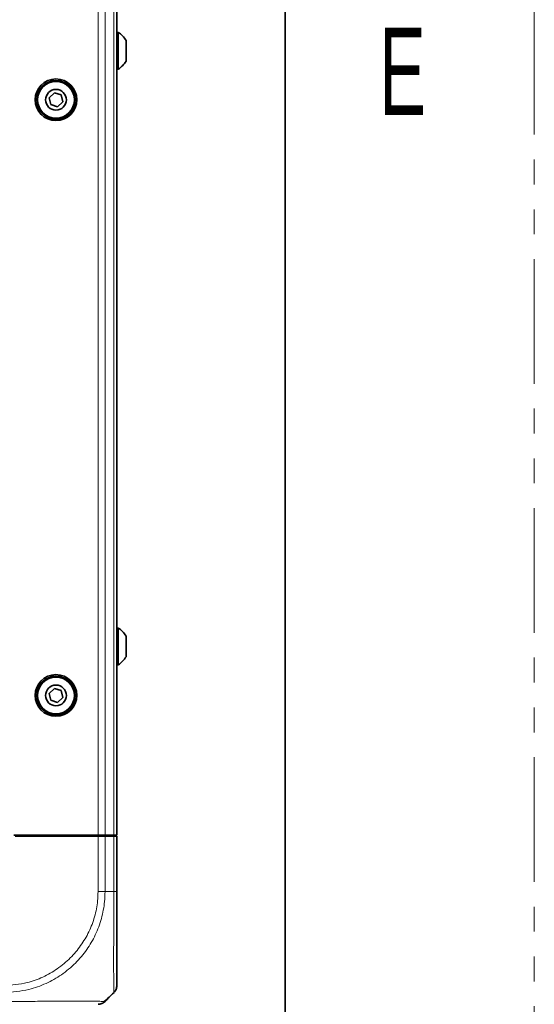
# Model space of a CAD drawing. Header units: millimetres. Extents: x 0 to 1118, y 0 to 864.
# Tile 331 of 339: x 1091 to 1118, y 438 to 488. Entities that reach past the tile are written whole.
import ezdxf

# ---------------------------------------------------------------- set-up
doc = ezdxf.new("R2010")
doc.units = ezdxf.units.MM
doc.linetypes.add('PHANTOM', pattern=[12.7, 6.35, -1.27, 1.27, -1.27, 1.27, -1.27])
doc.styles.add('SLDTEXTSTYLE1', font='TXT', dxfattribs={"width": 0.6})

msp = doc.modelspace()

# ---------------------------------------------------------------- linework, layer by layer
at = {"color": 7, "linetype": 'PHANTOM', "lineweight": 18}
msp.add_line((1117.6, 0), (1117.6, 863.6), dxfattribs=at)
at = {"color": 7, "linetype": 'Continuous', "lineweight": 35}
for p, q in [((1104.9, 838.2), (1104.9, 25.4)), ((1096.3228, 446.8764), (1096.3228, 524.6264)), ((1096.3878, 487.8139), (1096.3228, 487.8139)), ((1096.3878, 487.7516), (1096.3878, 487.8139)), ((1096.3878, 485.9389), (1096.3878, 487.7516)), ((1096.7928, 487.3691), (1096.7928, 487.4042)), ((1096.7928, 486.3487), (1096.7928, 487.3691)), ((1096.3228, 485.9389), (1096.3878, 485.9389)), ((1093.1381, 484.7278), (1092.8749, 484.4809)), ((1093.4835, 484.6233), (1093.1381, 484.7278)), ((1093.5657, 484.2719), (1093.4835, 484.6233)), ((1092.8749, 484.4809), (1092.9571, 484.1295)), ((1092.9571, 484.1295), (1093.3025, 484.0251)), ((1093.3025, 484.0251), (1093.5657, 484.2719)), ((1096.3878, 457.4389), (1096.3228, 457.4389)), ((1096.3878, 457.3766), (1096.3878, 457.4389)), ((1096.3878, 455.5639), (1096.3878, 457.3766)), ((1096.7928, 456.9941), (1096.7928, 457.0292)), ((1096.7928, 455.9737), (1096.7928, 456.9941)), ((1096.3228, 455.5639), (1096.3878, 455.5639)), ((1093.1381, 454.3528), (1092.8749, 454.1059)), ((1092.8749, 454.1059), (1092.9571, 453.7545)), ((1093.4835, 454.2483), (1093.1381, 454.3528)), ((1093.3025, 453.6501), (1093.5657, 453.8969)), ((1093.5657, 453.8969), (1093.4835, 454.2483)), ((1092.9571, 453.7545), (1093.3025, 453.6501)), ((1091.0728, 446.8764), (1095.3657, 446.8764)), ((1091.6103, 446.8764), (1091.6103, 446.8264)), ((1091.7737, 446.8764), (1091.7728, 446.8264)), ((1094.5719, 446.8764), (1094.5728, 446.8264)), ((1095.1728, 446.8764), (1095.1728, 446.8264)), ((1095.2353, 446.8264), (1095.2353, 446.8764)), ((1095.3237, 446.8764), (1095.3228, 446.8264)), ((1095.3657, 446.8764), (1095.7192, 446.8764)), ((1095.7192, 446.8764), (1096.1763, 446.8764)), ((1095.7969, 446.8764), (1095.7978, 446.8264)), ((1096.1763, 446.8764), (1096.3228, 446.8764)), ((1091.1318, 446.8264), (1095.3657, 446.8264)), ((1095.3657, 446.8264), (1095.7192, 446.8264)), ((1095.7192, 446.8264), (1096.1763, 446.8264)), ((1096.1763, 446.8264), (1096.3228, 446.8264)), ((1096.3228, 446.8264), (1096.3228, 444.0019)), ((1095.8801, 438.5588), (1096.1763, 438.8549))]:
    msp.add_line(p, q, dxfattribs=at)
at = {"color": 7, "linetype": 'Continuous', "lineweight": 18}
for p, q in [((1095.3657, 446.8764), (1095.3657, 524.6264)), ((1095.7192, 446.8764), (1095.7192, 524.6264)), ((1096.1763, 446.8764), (1096.1763, 524.6264)), ((1095.247, 446.8264), (1095.247, 446.8764)), ((1095.3657, 444.0019), (1095.3657, 446.8264)), ((1095.7192, 446.8264), (1095.7192, 444.0015)), ((1096.1763, 444.0015), (1096.1763, 446.8264)), ((1095.7192, 444.0014), (1096.1764, 444.0014))]:
    msp.add_line(p, q, dxfattribs=at)
at = {"color": 7, "linetype": 'Continuous', "lineweight": 35}
for centre, radius in [((1093.2203, 484.3764), 1.0625), ((1093.2203, 484.3764), 0.9838), ((1093.2203, 484.3764), 0.9375), ((1093.2203, 484.3764), 0.5278), ((1093.2203, 454.0014), 1.0625), ((1093.2203, 454.0014), 0.9838), ((1093.2203, 454.0014), 0.9375), ((1093.2203, 454.0014), 0.5278)]:
    msp.add_circle(centre, radius, dxfattribs=at)
for centre, radius, start, end in [((1095.8491, 486.8764), 1.0813, 29.2162, 60.11785), ((1095.8491, 486.8764), 1.0812, 299.88215, 330.7838), ((1095.8491, 456.5014), 1.0813, 29.2162, 60.11785), ((1095.8491, 456.5014), 1.0812, 299.88215, 330.7838)]:
    msp.add_arc(centre, radius, start, end, dxfattribs=at)
at = {"color": 7, "linetype": 'Continuous', "lineweight": 18}
for points, knots in [([(1090.5722, 439.2086), (1090.97, 439.2369), (1091.6507, 439.2853), (1092.5595, 439.6227), (1093.3042, 440.0446), (1093.9556, 440.5895), (1094.496, 441.2308), (1094.9167, 441.9394), (1095.2074, 442.7099), (1095.3476, 443.408), (1095.3607, 443.8417), (1095.3655, 444.0019)], [0, 0, 0, 0, 0.1584128, 0.2711139, 0.3838354, 0.4991898, 0.6083334, 0.7174776, 0.826751, 0.9360043, 1, 1, 1, 1]), ([(1095.7191, 444.0015), (1095.7138, 443.8295), (1095.6996, 443.3675), (1095.5558, 442.6158), (1095.2503, 441.7885), (1094.8024, 441.0186), (1094.2216, 440.3275), (1093.5193, 439.7439), (1092.7166, 439.2927), (1091.7368, 438.9366), (1091.0002, 438.8849), (1090.5727, 438.855)], [0, 0, 0, 0, 0.0638809, 0.1715817, 0.2825247, 0.3900468, 0.5008149, 0.6162125, 0.7271686, 0.8416822, 1, 1, 1, 1]), ([(1096.1762, 438.855), (1096.1762, 438.8605), (1096.1761, 438.875), (1096.1726, 439.0216), (1096.1664, 439.326), (1096.1607, 439.7715), (1096.1578, 440.3174), (1096.1586, 440.9621), (1096.1638, 441.6884), (1096.1709, 442.4666), (1096.176, 443.2477), (1096.1762, 443.7485), (1096.1763, 444.0015)], [0, 0, 0, 0, 0.0657965, 0.1727607, 0.2828934, 0.389757, 0.4997969, 0.5968708, 0.7039461, 0.8142113, 0.9061257, 1, 1, 1, 1]), ([(1090.6007, 438.3979), (1090.7683, 438.398), (1091.2244, 438.3982), (1091.9683, 438.4015), (1092.7907, 438.4073), (1093.5566, 438.4125), (1094.2833, 438.4145), (1094.8829, 438.412), (1095.3203, 438.4061), (1095.596, 438.4005), (1095.6381, 438.3996), (1095.656, 438.3992)], [0, 0, 0, 0, 0.0671378, 0.1826382, 0.3015758, 0.416957, 0.535791, 0.6801766, 0.7947562, 0.912682, 1, 1, 1, 1])]:
    msp.add_open_spline(points, degree=3, knots=knots, dxfattribs=at)
for points in [[(1095.7191, 444.0015), (1095.6947, 444.0016), (1095.6458, 444.0016), (1095.5579, 444.0017), (1095.4637, 444.0018), (1095.3982, 444.0019), (1095.3655, 444.0019)], [(1096.1763, 444.0015), (1096.1982, 444.0016), (1096.2419, 444.0016), (1096.2873, 444.0017), (1096.3172, 444.0018), (1096.3209, 444.0019), (1096.3228, 444.0019)]]:
    msp.add_open_spline(points, degree=3, dxfattribs=at)
at = {"color": 7, "linetype": 'Continuous', "lineweight": 35}
for points, knots in [([(1096.3228, 444.0019), (1096.3228, 443.7691), (1096.3228, 443.3035), (1096.3228, 442.5815), (1096.3228, 441.8581), (1096.3228, 441.1844), (1096.3228, 440.5855), (1096.3228, 440.0765), (1096.3228, 439.6581), (1096.3228, 439.3691), (1096.3228, 439.2274), (1096.3228, 439.2138), (1096.3228, 439.2086)], [0, 0, 0, 0, 0.09291466, 0.18581515, 0.29447761, 0.40316207, 0.50020129, 0.60862537, 0.71704406, 0.82556878, 0.93408084, 1, 1, 1, 1]), ([(1095.6711, 438.3841), (1095.7295, 438.4361), (1095.9042, 438.5915), (1096.0683, 438.7529), (1096.1775, 438.8603)], [0, 0, 0, 0, 0.3344671, 1, 1, 1, 1]), ([(1095.8801, 438.5587), (1095.8775, 438.5561), (1095.8622, 438.5409), (1095.8079, 438.4865), (1095.7568, 438.4354), (1095.7193, 438.3979)], [0, 0, 0, 0, 0.05123887, 0.3045526, 1, 1, 1, 1])]:
    msp.add_open_spline(points, degree=3, knots=knots, dxfattribs=at)
for points in [[(1096.1763, 438.8549), (1096.1981, 438.8794), (1096.2418, 438.9283), (1096.2873, 439.0161), (1096.3173, 439.1104), (1096.3209, 439.1759), (1096.3228, 439.2086)], [(1095.7193, 438.3979), (1095.6948, 438.3761), (1095.6459, 438.3324), (1095.5581, 438.2869), (1095.4639, 438.257), (1095.3984, 438.2533), (1095.3657, 438.2514)]]:
    msp.add_open_spline(points, degree=3, dxfattribs=at)

# ---------------------------------------------------------------- texts
at = {"color": 7, "linetype": 'Continuous', "lineweight": 0, "insert": (1109.6943, 488.0477), "char_height": 4.445, "attachment_point": 1, "style": 'SLDTEXTSTYLE1'}
msp.add_mtext('E', dxfattribs=at)

doc.saveas('drawing.dxf')
